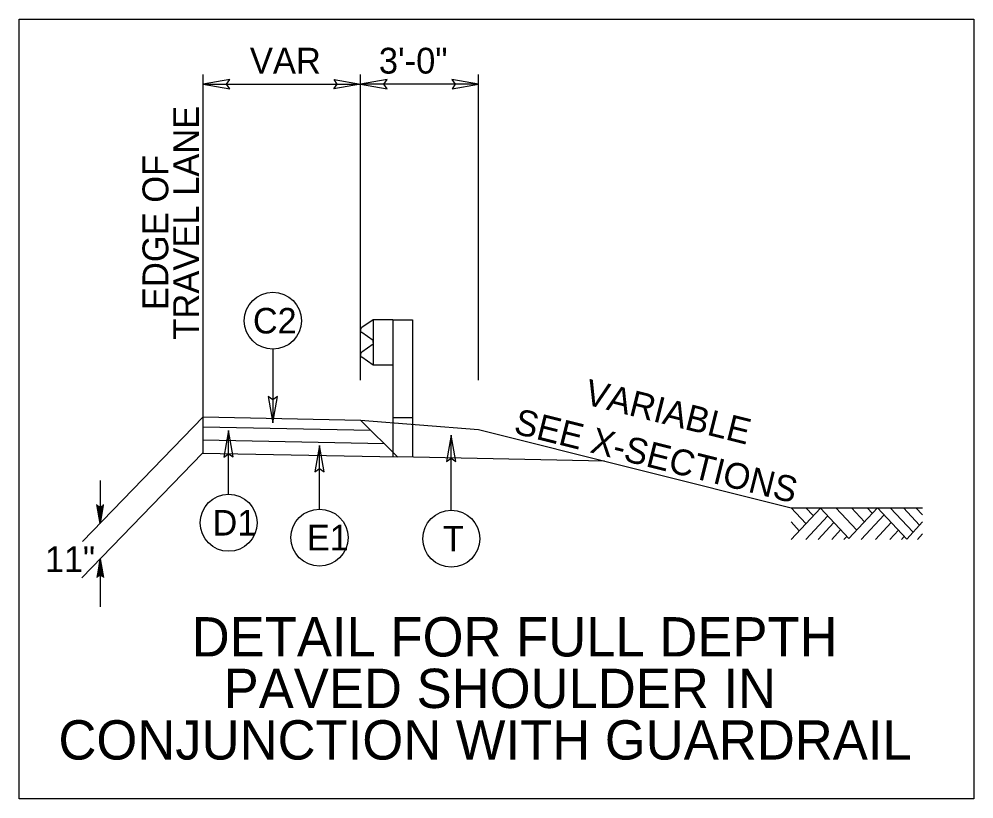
# Model space of a CAD drawing. Extents: x 1904401 to 1905163, y 193929 to 194736.
# Drawn here: x 1905063.23 to 1905087.5, y 194396.42 to 194416.25 of the extents above; entities that cross this region are included whole.
import ezdxf

# ---------------------------------------------------------------- set-up
doc = ezdxf.new("R2010")
doc.units = 0
for name, color, linetype in [('Old_Level_1', 7, 'Continuous'), ('Old_Level_11', 7, 'Continuous'), ('Old_Level_20', 7, 'Continuous'), ('Typical Guardrail CELL', 7, 'Continuous')]:
    doc.layers.add(name, color=color, linetype=linetype)

msp = doc.modelspace()

# ---------------------------------------------------------------- linework, layer by layer
at = {"layer": 'Old_Level_1'}
for p, q in [((1905067.91, 194405.213), (1905067.91, 194414.839)), ((1905071.91, 194407.066), (1905071.91, 194414.839)), ((1905074.91, 194407.066), (1905074.91, 194414.839)), ((1905067.91, 194414.593), (1905071.91, 194414.593)), ((1905074.91, 194414.593), (1905071.91, 194414.593)), ((1905071.91, 194407.066), (1905071.91, 194412.678)), ((1905074.91, 194407.066), (1905074.91, 194412.678)), ((1905067.91, 194406.13), (1905064.842, 194402.96)), ((1905067.912, 194406.13), (1905071.91, 194406.05)), ((1905071.91, 194406.05), (1905074.91, 194405.81)), ((1905071.91, 194406.05), (1905072.846, 194405.115)), ((1905067.907, 194405.88), (1905072.166, 194405.795)), ((1905074.91, 194405.81), (1905082.857, 194403.823)), ((1905067.9, 194405.547), (1905072.506, 194405.455)), ((1905067.894, 194405.214), (1905064.825, 194402.044)), ((1905067.894, 194405.214), (1905072.846, 194405.115)), ((1905078.114, 194405.009), (1905072.846, 194405.115)), ((1905065.291, 194404.512), (1905065.291, 194403.424)), ((1905065.291, 194403.424), (1905065.207, 194403.901)), ((1905065.291, 194403.424), (1905065.219, 194403.892)), ((1905065.231, 194403.883), (1905065.291, 194403.424)), ((1905065.291, 194403.424), (1905065.243, 194403.875)), ((1905065.255, 194403.866), (1905065.291, 194403.424)), ((1905065.291, 194403.424), (1905065.267, 194403.857)), ((1905065.279, 194403.848), (1905065.291, 194403.424)), ((1905065.291, 194403.424), (1905065.376, 194403.901)), ((1905065.364, 194403.892), (1905065.291, 194403.424)), ((1905065.291, 194403.424), (1905065.351, 194403.883)), ((1905065.339, 194403.875), (1905065.291, 194403.424)), ((1905065.291, 194403.424), (1905065.327, 194403.866)), ((1905065.315, 194403.857), (1905065.291, 194403.424)), ((1905065.291, 194403.424), (1905065.303, 194403.848)), ((1905065.291, 194403.839), (1905065.291, 194403.424)), ((1905065.291, 194402.525), (1905065.207, 194402.047)), ((1905065.219, 194402.057), (1905065.291, 194402.525)), ((1905065.291, 194402.525), (1905065.231, 194402.065)), ((1905065.243, 194402.075), (1905065.291, 194402.525)), ((1905065.291, 194402.525), (1905065.255, 194402.083)), ((1905065.267, 194402.091), (1905065.291, 194402.525)), ((1905065.291, 194402.525), (1905065.279, 194402.1)), ((1905065.291, 194402.525), (1905065.376, 194402.047)), ((1905065.303, 194402.1), (1905065.291, 194402.525)), ((1905065.291, 194402.525), (1905065.315, 194402.091)), ((1905065.327, 194402.083), (1905065.291, 194402.525)), ((1905065.291, 194402.525), (1905065.339, 194402.075)), ((1905065.351, 194402.065), (1905065.291, 194402.525)), ((1905065.291, 194402.525), (1905065.364, 194402.057)), ((1905065.291, 194402.525), (1905065.291, 194401.299))]:
    msp.add_line(p, q, dxfattribs=at)
msp.add_lwpolyline([(1905082.857, 194403.823), (1905086.199, 194403.823)], dxfattribs=at)
at = {"layer": 'Old_Level_11'}
for p, q in [((1905069.679, 194407.854), (1905069.679, 194405.98)), ((1905068.557, 194404.165), (1905068.557, 194405.785)), ((1905074.217, 194403.76), (1905074.217, 194405.672)), ((1905070.866, 194403.789), (1905070.866, 194405.408)), ((1905082.857, 194403.823), (1905083.232, 194403.42)), ((1905082.857, 194403.018), (1905083.599, 194403.815)), ((1905083.232, 194403.823), (1905083.419, 194403.622)), ((1905083.599, 194403.815), (1905084.323, 194403.036)), ((1905083.99, 194403.823), (1905084.523, 194403.25)), ((1905084.323, 194403.036), (1905085.054, 194403.822)), ((1905084.388, 194403.823), (1905084.721, 194403.464)), ((1905084.79, 194403.823), (1905084.923, 194403.68)), ((1905085.054, 194403.822), (1905085.795, 194403.026)), ((1905085.376, 194403.823), (1905085.956, 194403.2)), ((1905085.709, 194403.823), (1905086.123, 194403.379)), ((1905086.029, 194403.823), (1905086.199, 194403.64)), ((1905083.231, 194403.018), (1905083.785, 194403.614)), ((1905084.633, 194403.018), (1905085.219, 194403.646)), ((1905082.857, 194403.461), (1905083.063, 194403.239)), ((1905083.54, 194403.018), (1905083.941, 194403.447)), ((1905085.003, 194403.018), (1905085.403, 194403.447)), ((1905085.795, 194403.026), (1905086.199, 194403.461)), ((1905083.887, 194403.018), (1905084.114, 194403.261)), ((1905084.198, 194403.018), (1905084.269, 194403.094)), ((1905085.369, 194403.018), (1905085.586, 194403.251)), ((1905085.664, 194403.018), (1905085.733, 194403.092)), ((1905086.065, 194403.018), (1905086.199, 194403.161))]:
    msp.add_line(p, q, dxfattribs=at)
for points in [[(1905063.229, 194416.249), (1905087.502, 194416.249), (1905087.502, 194396.418), (1905063.229, 194396.418)], [(1905068.585, 194414.709), (1905067.91, 194414.593), (1905068.589, 194414.473), (1905068.503, 194414.593)], [(1905071.235, 194414.709), (1905071.91, 194414.593), (1905071.232, 194414.473), (1905071.318, 194414.593)], [(1905072.585, 194414.709), (1905071.91, 194414.593), (1905072.589, 194414.473), (1905072.503, 194414.593)], [(1905074.235, 194414.476), (1905074.91, 194414.593), (1905074.232, 194414.713), (1905074.318, 194414.593)], [(1905069.564, 194406.651), (1905069.679, 194405.98), (1905069.799, 194406.655), (1905069.679, 194406.569)], [(1905068.672, 194405.113), (1905068.557, 194405.785), (1905068.437, 194405.11), (1905068.557, 194405.195)], [(1905074.333, 194405), (1905074.217, 194405.672), (1905074.098, 194404.996), (1905074.217, 194405.082)], [(1905070.982, 194404.737), (1905070.866, 194405.408), (1905070.747, 194404.733), (1905070.866, 194404.819)]]:
    msp.add_lwpolyline(points, close=True, dxfattribs=at)
for centre in [(1905069.68, 194408.579), (1905068.557, 194403.44), (1905070.866, 194403.063), (1905074.217, 194403.035)]:
    msp.add_circle(centre, 0.725, dxfattribs=at)
at = {"layer": 'Typical Guardrail CELL'}
for p, q in [((1905072.233, 194408.605), (1905071.944, 194408.402)), ((1905072.731, 194408.605), (1905072.233, 194408.605)), ((1905072.233, 194408.605), (1905072.233, 194407.446)), ((1905072.731, 194408.605), (1905072.731, 194406.12)), ((1905072.731, 194408.605), (1905073.228, 194408.605)), ((1905073.228, 194408.605), (1905073.228, 194406.12)), ((1905072.233, 194408.072), (1905071.944, 194408.275)), ((1905072.233, 194407.979), (1905071.944, 194407.776)), ((1905072.233, 194408.025), (1905072.233, 194408.072)), ((1905072.233, 194408.025), (1905072.233, 194407.979)), ((1905072.233, 194407.446), (1905071.944, 194407.648)), ((1905072.731, 194407.446), (1905072.233, 194407.446)), ((1905072.731, 194406.12), (1905073.228, 194406.12)), ((1905072.731, 194406.12), (1905072.731, 194405.111)), ((1905073.228, 194406.12), (1905073.228, 194405.111))]:
    msp.add_line(p, q, dxfattribs=at)
for centre, start, end in [((1905071.988, 194408.339), 125.003, 235.0112), ((1905071.988, 194407.712), 125.0059, 235.0366)]:
    msp.add_arc(centre, 0.0776, start, end, dxfattribs=at)

# ---------------------------------------------------------------- texts
at = {"layer": 'Old_Level_1'}
for s, rotation, p in [('VAR', 360, (1905069.097, 194414.863)), ('3\'-0"', 360, (1905072.375, 194414.863)), ('TRAVEL LANE', 90, (1905067.803, 194408.097)), ('EDGE OF', 90, (1905067.022, 194408.849)), ('VARIABLE', 345.9638, (1905077.568, 194406.464)), ('SEE X-SECTIONS', 345.9638, (1905075.776, 194405.72))]:
    msp.add_text(s, height=0.656, rotation=rotation, dxfattribs=at).set_placement(p)
at = {"layer": 'Old_Level_11'}
for s, p in [('DETAIL FOR FULL DEPTH', (1905067.617, 194400.04)), ('PAVED SHOULDER IN', (1905068.429, 194398.729)), ('CONJUNCTION WITH GUARDRAIL', (1905064.229, 194397.418))]:
    msp.add_text(s, height=1, dxfattribs=at).set_placement(p)
at = {"layer": 'Old_Level_20'}
for s, height, p in [('C2', 0.6491, (1905069.175, 194408.254)), ('T', 0.649, (1905074.004, 194402.711))]:
    msp.add_text(s, height=height, rotation=360, dxfattribs=at).set_placement(p)
for s, p in [('D1', (1905068.149, 194403.116)), ('E1', (1905070.547, 194402.739)), ('11"', (1905063.887, 194402.189))]:
    msp.add_text(s, height=0.6491, dxfattribs=at).set_placement(p)

doc.saveas('drawing.dxf')
